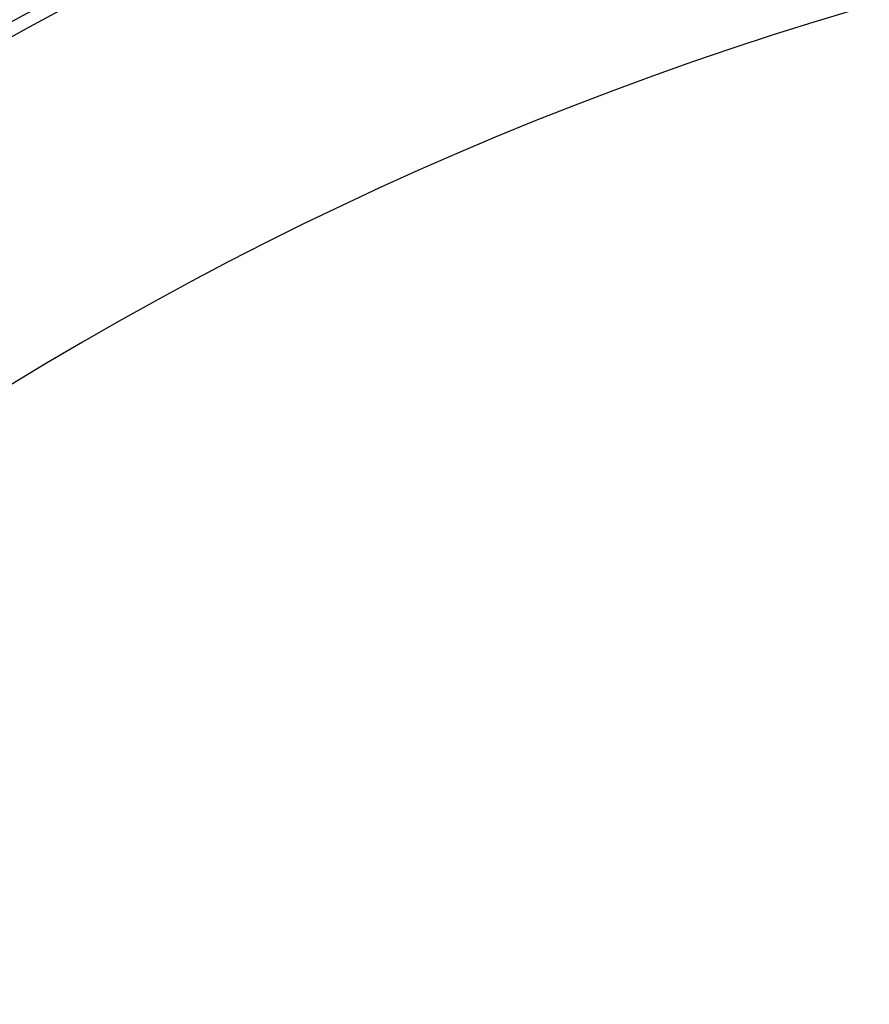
# Model space of a CAD drawing. Header units: millimetres. Extents: x 0 to 297, y 0 to 210.
# Tile 378 of 455: x 238.27 to 239.76, y 158.9 to 160.63. Entities that reach past the tile are written whole.
import ezdxf

# ---------------------------------------------------------------- set-up
doc = ezdxf.new("R2010")
doc.units = ezdxf.units.MM
doc.header["$LTSCALE"] = 16.335
doc.layers.get('0').update_dxf_attribs({"linetype": 'CONTINUOUS'})
doc.layers.add('AXES_REF', color=7, linetype='CONTINUOUS')

msp = doc.modelspace()

# ---------------------------------------------------------------- linework, layer by layer
at = {"color": 7, "linetype": 'Continuous'}
for radius in [6.7871, 6.7865, 6.743]:
    msp.add_circle((241.4889, 154.7115), radius, dxfattribs=at)
for radius, start, end in [(6.72, 278.27713, 261.72287), (6.874, 113.08259, 269.61898)]:
    msp.add_arc((241.4889, 154.7115), radius, start, end, dxfattribs=at)
at = {"layer": 'AXES_REF', "color": 7, "linetype": 'Continuous'}
msp.add_arc((241.4889, 154.7115), 6.874, 113.08268, 66.91732, dxfattribs=at)
at = {"layer": 'AXES_REF', "color": 9, "linetype": 'Continuous'}
msp.add_arc((241.4889, 154.7115), 6.1912, 94.41181, 85.58819, dxfattribs=at)

doc.saveas('drawing.dxf')
